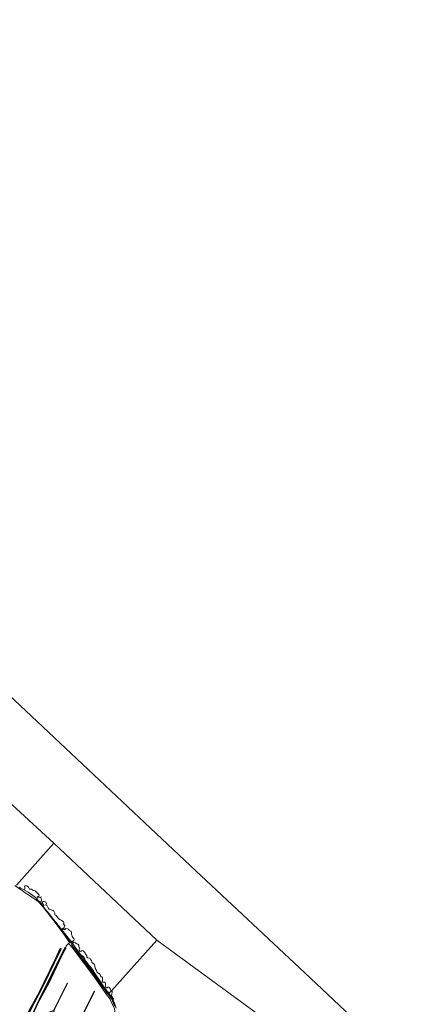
# Model space of a CAD drawing. Header units: metres. Extents: x 149984 to 156489, y 469398 to 478068.
# Tile 854 of 854: x 153544 to 154606, y 475154 to 477803. Entities that reach past the tile are written whole.
import ezdxf

# ---------------------------------------------------------------- set-up
doc = ezdxf.new("R2010")
doc.units = ezdxf.units.M
doc.header["$LTSCALE"] = 0.75
for name, color, linetype, lineweight in [('B-WE-GR-GRAS-GV', 252, 'Continuous', 13), ('B-WE-GR-GROENVOORZIENING-GV', 252, 'Continuous', 18), ('B-WE-GR-RIET-GV', 252, 'Continuous', 13), ('B-WE-OG-TERREIN_OEVER-GV', 252, 'Continuous', 18), ('B-WE-OG-WATER-GV', 252, 'Continuous', 18), ('B-WE-OG-WATER_MEER-GV', 252, 'Continuous', 18), ('B-WE-OG-WATER_SLOOT-GV', 252, 'Continuous', 18)]:
    doc.layers.add(name, color=color, linetype=linetype, lineweight=lineweight)

msp = doc.modelspace()

# ---------------------------------------------------------------- linework, layer by layer
at = {"layer": 'B-WE-GR-GRAS-GV', "flags": 128}
for points in [[(153633.715, 475382.241), (153605.801, 475417.827), (153593.895, 475430.924), (153590.164, 475433.423), (153576.773, 475442.394), (153570.663, 475446.73), (153558.937, 475454.514), (153551.165, 475460.028), (153546.888, 475462.982), (153531.585, 475473.553)], [(153545.272, 475063.937), (153552.526, 475077.233), (153558.549, 475089.066), (153569.784, 475110.875), (153583.08, 475138.495), (153592.614, 475158.301), (153596.681, 475166.75), (153661.77, 475297.791), (153663.745, 475301.41), (153664.384, 475302.451), (153667.177, 475306.998), (153667.407, 475307.373), (153669.433, 475310.671), (153671.45, 475312.896), (153671.628, 475313.082), (153676.084, 475317.995), (153678.429, 475320.593), (153661.645, 475345.183), (153661.363, 475345.596), (153633.715, 475382.241)], [(153747.212, 475224.14), (153686.663, 475306.149), (153678.871, 475314.452), (153676.171, 475317.885), (153676.084, 475317.995), (153671.628, 475313.082), (153671.45, 475312.896), (153669.433, 475310.671), (153667.407, 475307.373), (153667.177, 475306.998), (153668.222, 475306.73), (153668.59, 475305.933), (153667.876, 475303.561), (153657.833, 475284.321), (153622.398, 475210.247), (153594.4, 475157.864), (153584.494, 475136.718), (153582.983, 475133.549), (153555.006, 475074.851), (153550.018, 475062.29)], [(153544.606, 475086.589), (153549.981, 475095.314), (153560.06, 475116.438), (153571.61, 475141.634), (153590.44, 475175.605), (153609.373, 475212.643), (153640.594, 475277.466), (153652.859, 475303.782)], [(153656.326, 475302.143), (153655.42, 475300.833), (153605.124, 475197.319), (153574.991, 475141.421), (153551.968, 475091.68)], [(153705.942, 474934.919), (153710.528, 474940.281), (153716.904, 474953.798), (153732.203, 474986.447), (153743.642, 475012.719), (153755.139, 475036.8), (153765.492, 475057.198), (153780.567, 475090.001), (153793.209, 475118.439), (153795.728, 475121.837), (153796.852, 475123.755), (153798.903, 475127.194), (153800.556, 475132.751), (153800.479, 475134.977), (153799.167, 475143.334), (153791.759, 475158.548), (153787.46, 475167.61), (153778.067, 475180.574), (153747.212, 475224.14)], [(153724.168, 475148.313), (153744.913, 475189.513), (153745.868, 475188.826), (153718.453, 475134.026)]]:
    msp.add_lwpolyline(points, dxfattribs=at)
at = {"layer": 'B-WE-GR-GRAS-GV'}
msp.add_lwpolyline([(153652.859, 475303.782, -0.74037686), (153656.326, 475302.143)], format="xyb", dxfattribs=at)
at = {"layer": 'B-WE-GR-GRAS-GV', "flags": 128}
for points in [[(153710.146, 475286.001), (153718.401, 475273.648), (153729.478, 475258.288), (153741.453, 475243.113), (153758.871, 475219.281), (153750.833, 475231.17), (153743.214, 475242.528), (153742.555, 475244.61), (153739.996, 475248.238), (153736.44, 475252.552), (153731.186, 475258.484), (153722.415, 475269.881), (153719.636, 475274.248), (153719.555, 475276.176), (153718.919, 475278.699), (153716.984, 475281.732), (153713.96, 475283.622)], [(153671.894, 475211.329), (153672.902, 475210.764), (153638.985, 475141.826), (153636.312, 475135.87), (153639.516, 475129.096), (153643.326, 475119.332), (153642.929, 475112.665), (153641.501, 475110.919), (153638.802, 475111.157), (153633.404, 475113.141), (153622.847, 475119.253), (153617.45, 475122.19), (153615.227, 475124.016), (153614.434, 475126.317), (153615.148, 475128.619), (153618.005, 475131.08), (153619.99, 475132.429), (153622.689, 475133.223), (153626.737, 475133.699), (153628.959, 475133.779), (153629.832, 475134.255), (153631.976, 475135.604), (153633.087, 475136.477), (153634.823, 475135.87)]]:
    msp.add_lwpolyline(points, close=True, dxfattribs=at)
at = {"layer": 'B-WE-GR-GROENVOORZIENING-GV', "flags": 128}
msp.add_lwpolyline([(153799.778, 475148.798), (153796.111, 475157.915), (153794.23, 475163.44), (153792.017, 475168.036), (153788.299, 475173.422), (153782.447, 475181.117), (153780.896, 475183.224), (153774.562, 475191.837), (153765.895, 475203.136), (153758.569, 475213.553), (153749.995, 475225.226), (153743.663, 475233.772), (153735.748, 475244.751), (153729.358, 475252.889), (153723.302, 475261.17), (153716.163, 475270.881), (153707.445, 475282.889), (153697.814, 475296.297), (153688.642, 475308.87), (153684.961, 475314.163), (153680.855, 475321.577), (153678.133, 475324.964), (153672.051, 475331.553), (153666.062, 475339.904), (153661.645, 475345.183), (153678.429, 475320.593), (153676.084, 475317.995), (153676.171, 475317.885), (153678.871, 475314.452), (153686.663, 475306.149), (153747.212, 475224.14), (153778.067, 475180.574), (153787.46, 475167.61), (153791.759, 475158.548), (153799.167, 475143.334)], dxfattribs=at)
at = {"layer": 'B-WE-GR-RIET-GV', "flags": 128}
for points in [[(153790.972, 475190.615), (153789.085, 475192.337), (153787.628, 475194.701), (153787.335, 475196.86), (153786.431, 475198.481), (153785.648, 475199.351), (153783.863, 475200.13), (153781.922, 475200.332), (153780.561, 475199.6), (153779.497, 475198.933), (153777.645, 475198.862), (153776.125, 475200.136), (153775.088, 475202.425), (153774.845, 475204.513), (153774.817, 475206.582), (153774.783, 475209.595), (153774.684, 475211.59), (153774.413, 475212.626), (153773.172, 475213.726), (153771.62, 475214.186), (153767.14, 475213.945), (153766.682, 475214.713), (153767.422, 475217.287), (153767.26, 475220.752), (153767.192, 475224.291), (153766.497, 475226.813), (153765.444, 475228.085), (153763.008, 475228.504), (153761.541, 475229.517), (153761.611, 475232.735), (153760.939, 475234.086), (153759.32, 475236.16), (153758.105, 475237.165), (153755.751, 475238.28), (153754.016, 475239.574), (153752.29, 475241.61), (153750.747, 475244.761), (153749.623, 475247.837), (153748.765, 475250.165), (153747.681, 475251.771), (153747.097, 475253.53), (153746.807, 475255.545), (153746.51, 475257.944), (153745.431, 475260.53), (153743.666, 475262.745), (153742.38, 475263.724), (153739.848, 475265.386), (153738.191, 475266.957), (153738.467, 475268.756), (153737.197, 475272.021), (153736.216, 475273.88), (153735.19, 475275.618), (153733.726, 475277.073), (153732.068, 475278.105), (153727.063, 475279.612), (153725.135, 475282.265), (153724.738, 475284.829), (153723.096, 475286.903), (153721.352, 475288.651), (153721.043, 475290.379), (153720.558, 475291.973), (153718.725, 475294.604), (153717.101, 475296.331), (153715.059, 475298.062), (153712.917, 475298.715), (153710.895, 475298.149), (153709.597, 475297.239), (153707.467, 475296.026), (153705.987, 475297.122), (153704.539, 475299.665), (153704.434, 475301.996), (153705.019, 475303.287), (153705.759, 475305.226), (153705.337, 475306.666), (153704.821, 475307.349), (153703.123, 475309.804), (153703.793, 475311.695), (153703.181, 475313.645), (153702.108, 475314.7), (153700.399, 475315.875), (153698.23, 475317.329), (153696.384, 475318.19), (153694.601, 475319.436), (153692.591, 475320.76), (153690.672, 475321.01), (153689.423, 475320.663), (153688.158, 475319.885), (153686.709, 475318.842), (153690.514, 475312.638), (153698.495, 475301.729), (153708.329, 475288.326), (153710.146, 475286.001), (153713.96, 475283.622), (153716.984, 475281.732), (153718.919, 475278.699), (153719.555, 475276.176), (153719.636, 475274.248), (153722.415, 475269.881), (153731.186, 475258.484), (153736.44, 475252.552), (153739.996, 475248.238), (153742.555, 475244.61), (153743.214, 475242.528), (153750.833, 475231.17), (153758.871, 475219.281), (153765.542, 475209.355), (153775.325, 475195.274), (153781.643, 475187.337), (153784.389, 475183.281)], [(153790.972, 475190.615), (153784.389, 475183.281), (153790.231, 475174.902), (153793.615, 475170.026), (153796.217, 475165.055), (153796.314, 475168.763), (153796.157, 475170.017), (153794.62, 475171.82), (153792.725, 475174.085), (153791.851, 475175.778), (153791.246, 475178.687), (153791.995, 475181.504), (153793.039, 475186.404), (153793.22, 475188.688), (153792.518, 475189.725)]]:
    msp.add_lwpolyline(points, close=True, dxfattribs=at)
at = {"layer": 'B-WE-OG-TERREIN_OEVER-GV', "flags": 128}
for points in [[(153531.585, 475473.553), (153546.888, 475462.982), (153551.165, 475460.028), (153558.937, 475454.514), (153570.663, 475446.73), (153576.773, 475442.394), (153590.164, 475433.423), (153593.895, 475430.924), (153605.801, 475417.827), (153633.715, 475382.241), (153661.363, 475345.596), (153661.645, 475345.183), (153666.062, 475339.904), (153672.051, 475331.553), (153678.133, 475324.964), (153680.855, 475321.577), (153684.961, 475314.163), (153688.642, 475308.87), (153697.814, 475296.297), (153707.445, 475282.889), (153716.163, 475270.881), (153723.302, 475261.17), (153729.358, 475252.889), (153735.748, 475244.751), (153743.663, 475233.772), (153749.995, 475225.226), (153758.569, 475213.553), (153765.895, 475203.136), (153774.562, 475191.837), (153780.896, 475183.224), (153782.447, 475181.117), (153788.299, 475173.422), (153792.017, 475168.036), (153794.23, 475163.44), (153796.111, 475157.915), (153799.778, 475148.798)], [(153801.54, 475148.4), (153797.82, 475157.32), (153795.48, 475163.14), (153793.83, 475166.22), (153791.37, 475170.75), (153788.2, 475175.62), (153785.53, 475179.39), (153783.491, 475182.28), (153781.86, 475184.59), (153778.01, 475190.78), (153768.66, 475203.66), (153762.2, 475212.45), (153755.61, 475222.28), (153749.23, 475231.51), (153744.08, 475238.6), (153738.43, 475245.85), (153732.44, 475254.08), (153726.36, 475262.31), (153719.92, 475271.4), (153714.76, 475278.58), (153709.19, 475286.52), (153703.63, 475293.8), (153699.03, 475300.57), (153692.9, 475308.98), (153687.11, 475316.86), (153682.798, 475322.682), (153681.57, 475324.34), (153678.66, 475328.24), (153668.83, 475341.37), (153658.16, 475355), (153644.03, 475371.98), (153642.248, 475374.203), (153641.715, 475374.867), (153635.41, 475382.73), (153627.21, 475393.01), (153618.96, 475403.04), (153609.03, 475415.07), (153601.54, 475424.65), (153600.842, 475425.467), (153601.22, 475426.01), (153595.25, 475432.627), (153589.698, 475438.246), (153588.333, 475440.143), (153586.572, 475441.556), (153579.392, 475447.339), (153573.361, 475451.831), (153567.382, 475455.545), (153557.062, 475461.016), (153547.831, 475466.242), (153543.462, 475469.149)], [(153550.018, 475062.29), (153555.006, 475074.851), (153582.983, 475133.549), (153584.494, 475136.718), (153594.4, 475157.864), (153622.398, 475210.247), (153657.833, 475284.321), (153667.876, 475303.561), (153668.59, 475305.933), (153668.222, 475306.73), (153667.177, 475306.998), (153664.384, 475302.451), (153663.745, 475301.41), (153661.77, 475297.791), (153596.681, 475166.75), (153592.614, 475158.301), (153583.08, 475138.495), (153569.784, 475110.875), (153558.549, 475089.066), (153552.526, 475077.233), (153545.272, 475063.937)], [(153668.184, 475305.456), (153665.479, 475300.615), (153662.845, 475295.624), (153659.007, 475288.177), (153655.24, 475280.292), (153651.767, 475272.896), (153646.856, 475262.548), (153642.375, 475253.238), (153638.123, 475244.322), (153633.334, 475234.47), (153629.366, 475226.024), (153624.958, 475217.061), (153620.515, 475208.002), (153616.465, 475200.089), (153611.771, 475191.109), (153607.09, 475182.392), (153602.963, 475174.456), (153598.559, 475166.174), (153594.105, 475157.528), (153589.517, 475148.308)], [(153666.69, 475304.489), (153667.576, 475305.854)], [(153652.859, 475303.782), (153640.594, 475277.466), (153609.373, 475212.643), (153590.44, 475175.605), (153571.61, 475141.634), (153560.06, 475116.438), (153549.981, 475095.314), (153544.606, 475086.589)], [(153654.899, 475302.687), (153647.519, 475287.274), (153639.048, 475269.182), (153632.607, 475255.739), (153626.949, 475243.846), (153618.73, 475227.454), (153610.553, 475211.197), (153601.74, 475194.06), (153589.078, 475170.263), (153579.675, 475152.491), (153576.759, 475147.09), (153572.88, 475139.769), (153570.092, 475133.585), (153564.191, 475120.021), (153558.901, 475108.73), (153553.698, 475097.463), (153549.261, 475088.587)], [(153550.429, 475070.923), (153555.931, 475080.951), (153560.503, 475090.535), (153567.07, 475104.025), (153573.902, 475117.968), (153579.941, 475131.222), (153585.91, 475143.693), (153592.433, 475156.753), (153597.515, 475166.676), (153601.713, 475174.468), (153606.703, 475183.961), (153610.594, 475191.378), (153614.561, 475198.514), (153620.352, 475210.018), (153625.371, 475220.335), (153631.211, 475232.179), (153637.33, 475244.721), (153641.677, 475253.463), (153647.525, 475265.804), (153652.666, 475276.509), (153657.989, 475287.847), (153661.676, 475295.176)], [(153551.968, 475091.68), (153574.991, 475141.421), (153605.124, 475197.319), (153655.42, 475300.833), (153656.326, 475302.143)], [(153579.661, 475154.538), (153586.359, 475167.382), (153592.459, 475178.454), (153601.921, 475196.297), (153612.747, 475217.273), (153619.164, 475230.09), (153623.751, 475239.305), (153629.207, 475250.518), (153634.442, 475262.213), (153643.51, 475281.46), (153650.408, 475296.402), (153653.418, 475302.98)], [(153804.114, 475143.377), (153799.079, 475157.297), (153796.217, 475165.055), (153793.615, 475170.026), (153790.231, 475174.902), (153784.389, 475183.281), (153783.491, 475182.28), (153785.53, 475179.39), (153788.2, 475175.62), (153791.37, 475170.75), (153793.83, 475166.22), (153795.48, 475163.14), (153797.82, 475157.32), (153801.54, 475148.4)]]:
    msp.add_lwpolyline(points, dxfattribs=at)
at = {"layer": 'B-WE-OG-TERREIN_OEVER-GV'}
for points in [[(153656.326, 475302.143, 0.74037686), (153652.859, 475303.782)], [(153661.676, 475295.176, -0.01214724), (153666.69, 475304.489)], [(153667.576, 475305.854, -0.78931504), (153668.184, 475305.456)], [(153653.418, 475302.98, -0.68147422), (153654.899, 475302.687)], [(153570.418, 475137.39, -0.02306835), (153579.661, 475154.538)]]:
    msp.add_lwpolyline(points, format="xyb", dxfattribs=at)
at = {"layer": 'B-WE-OG-TERREIN_OEVER-GV', "flags": 128}
msp.add_lwpolyline([(153783.491, 475182.28), (153784.389, 475183.281), (153781.643, 475187.337), (153775.325, 475195.274), (153765.542, 475209.355), (153758.871, 475219.281), (153741.453, 475243.113), (153729.478, 475258.288), (153718.401, 475273.648), (153710.146, 475286.001), (153708.329, 475288.326), (153698.495, 475301.729), (153690.514, 475312.638), (153686.709, 475318.842), (153684.461, 475323.628), (153682.798, 475322.682), (153687.11, 475316.86), (153692.9, 475308.98), (153699.03, 475300.57), (153703.63, 475293.8), (153709.19, 475286.52), (153714.76, 475278.58), (153719.92, 475271.4), (153726.36, 475262.31), (153732.44, 475254.08), (153738.43, 475245.85), (153744.08, 475238.6), (153749.23, 475231.51), (153755.61, 475222.28), (153762.2, 475212.45), (153768.66, 475203.66), (153778.01, 475190.78), (153781.86, 475184.59)], close=True, dxfattribs=at)
at = {"layer": 'B-WE-OG-WATER-GV', "flags": 128}
for points in [[(154605.655, 474961.766), (154311.113, 475238.532), (154018.406, 475513.574), (153743.613, 475771.783), (153468.821, 476029.991), (153195.27, 476284.641), (152952.188, 476513.053), (152677.877, 476770.81), (152372.068, 477058.162), (152099.827, 477313.973), (151827.587, 477569.784), (151579.079, 477803.294)], [(151541.614, 476121.311), (151804.165, 475867.111), (152204.729, 476299.398), (152489.525, 476037.089), (152774.321, 475774.781), (153072.085, 476107.194), (153354.299, 475847.263), (153636.514, 475587.333), (153913.415, 475327.041), (154224.735, 475099.01)], [(153535.636, 475474.935), (153636.514, 475587.333), (153354.299, 475847.263)], [(153543.462, 475469.149), (153547.831, 475466.242), (153557.062, 475461.016), (153558.704, 475464.646), (153558.29, 475467.484), (153557.827, 475471.051), (153558.479, 475472.607), (153559.621, 475472.94), (153562.19, 475473.025), (153564.072, 475472.81), (153566.047, 475471.497), (153567.976, 475469.453), (153569.435, 475467.627), (153570.145, 475465.512), (153571.184, 475464.348), (153572.547, 475463.788), (153574.5, 475464.208), (153576.196, 475463.727), (153579.331, 475461.79), (153581.054, 475460.483), (153583.836, 475460.107), (153586.212, 475459.064), (153588.524, 475457.051), (153590.656, 475455.023), (153592.629, 475453.195), (153594.501, 475450.971), (153595.624, 475449.187), (153596.803, 475445.729), (153594.828, 475444.555), (153592.917, 475443.788), (153591.571, 475442.901), (153591.224, 475441.687), (153591.294, 475441.126), (153592.521, 475440.157), (153597.59, 475441.498), (153601.906, 475443.447), (153601.641, 475441.708), (153602.321, 475438.659), (153603.004, 475434.881), (153603.061, 475433.16), (153602.328, 475432.105), (153600.945, 475431.277), (153599.382, 475431.044), (153597.446, 475431.592), (153595.25, 475432.627), (153601.22, 475426.01), (153602.242, 475424.774), (153607.387, 475417.756), (153609.143, 475420.408), (153608.586, 475422.634), (153606.971, 475424.54), (153604.509, 475426.909), (153604.038, 475428.371), (153604.677, 475429.376), (153605.987, 475429.664), (153607.835, 475430.585), (153609.094, 475431.039), (153611.033, 475430.957), (153612.951, 475430.097), (153614.41, 475428.881), (153615.484, 475427.168), (153616.334, 475424.637), (153616.099, 475423.149), (153615.116, 475422.054), (153615.195, 475421.063), (153616.468, 475420.166), (153617.941, 475419.429), (153619.025, 475417.776), (153620.999, 475414.07), (153622.302, 475411.619), (153623.578, 475410.556), (153627.307, 475408.845), (153630.999, 475407.756), (153633.466, 475406.979), (153635.109, 475406.125), (153636.421, 475404.44), (153638.133, 475401.268), (153638.927, 475399.166), (153639.099, 475396.443), (153639.394, 475394.798), (153640.718, 475393.759), (153642.39, 475393.229), (153643.085, 475392.537), (153643.377, 475391.693), (153644.333, 475390.492), (153646.192, 475388.984), (153646.965, 475387.349), (153647.54, 475386.044), (153649.987, 475384.441), (153654.044, 475381.828), (153657.449, 475379.561), (153659.901, 475377.647), (153661.91, 475375.808), (153663.199, 475374.123), (153663.51, 475372.227), (153663.209, 475370.499), (153662.425, 475369.563), (153662.524, 475368.811), (153663.984, 475368.11), (153665.179, 475366.913), (153665.589, 475366.143), (153665.752, 475364.508), (153665.167, 475362.607), (153663.883, 475360.932), (153662.109, 475359.283), (153660.932, 475358.28), (153659.633, 475357.465), (153658.968, 475357.189), (153658.797, 475356.109), (153659.205, 475355.436), (153660.53, 475355.196), (153661.423, 475356.05), (153662.816, 475356.376), (153663.909, 475356.122), (153664.797, 475355.362), (153666.051, 475354.86), (153667.008, 475356.05), (153667.369, 475357.206), (153668.799, 475358.106), (153672.922, 475357.659), (153674.591, 475356.663), (153676.274, 475354.997), (153677.864, 475353.162), (153679.34, 475351.695), (153681.297, 475351.267), (153682.101, 475351.127), (153682.675, 475349.894), (153683.422, 475347.791), (153683.868, 475346.329), (153684.083, 475343.869), (153684.171, 475341.79), (153684.337, 475340.011), (153685.375, 475338.285), (153686.014, 475336.168), (153687.484, 475333.72), (153689.912, 475331.244), (153690.29, 475330.246), (153690.559, 475328.673), (153690.341, 475326.982), (153689.657, 475325.833), (153689.211, 475324.784), (153688.144, 475323.675), (153686.98, 475323.269), (153685.7, 475323.281), (153684.461, 475323.628), (153686.709, 475318.842), (153688.158, 475319.885), (153689.423, 475320.663), (153690.672, 475321.01), (153692.591, 475320.76), (153694.601, 475319.436), (153696.384, 475318.19), (153698.23, 475317.329), (153700.399, 475315.875), (153702.108, 475314.7), (153703.181, 475313.645), (153703.793, 475311.695), (153703.123, 475309.804), (153704.821, 475307.349), (153705.337, 475306.666), (153705.759, 475305.226), (153705.019, 475303.287), (153704.434, 475301.996), (153704.539, 475299.665), (153705.987, 475297.122), (153707.467, 475296.026), (153709.597, 475297.239), (153710.895, 475298.149), (153712.917, 475298.715), (153715.059, 475298.062), (153717.101, 475296.331), (153718.725, 475294.604), (153720.558, 475291.973), (153721.043, 475290.379), (153721.352, 475288.651), (153723.096, 475286.903), (153724.738, 475284.829), (153725.135, 475282.265), (153727.063, 475279.612), (153732.068, 475278.105), (153733.726, 475277.073), (153735.19, 475275.618), (153736.216, 475273.88), (153737.197, 475272.021), (153738.467, 475268.756), (153738.191, 475266.957), (153739.848, 475265.386), (153742.38, 475263.724), (153743.666, 475262.745), (153745.431, 475260.53), (153746.51, 475257.944), (153746.807, 475255.545), (153747.097, 475253.53), (153747.681, 475251.771), (153748.765, 475250.165), (153749.623, 475247.837), (153750.747, 475244.761), (153752.29, 475241.61), (153754.016, 475239.574), (153755.751, 475238.28), (153758.105, 475237.165), (153759.32, 475236.16), (153760.939, 475234.086), (153761.611, 475232.735), (153761.541, 475229.517), (153763.008, 475228.504), (153765.444, 475228.085), (153766.497, 475226.813), (153767.192, 475224.291), (153767.26, 475220.752), (153767.422, 475217.287), (153766.682, 475214.713), (153767.14, 475213.945), (153771.62, 475214.186), (153773.172, 475213.726), (153774.413, 475212.626), (153774.684, 475211.59), (153774.783, 475209.595), (153774.817, 475206.582), (153774.845, 475204.513), (153775.088, 475202.425), (153776.125, 475200.136), (153777.645, 475198.862), (153779.497, 475198.933), (153780.561, 475199.6), (153781.922, 475200.332), (153783.863, 475200.13), (153785.648, 475199.351), (153786.431, 475198.481), (153787.335, 475196.86), (153787.628, 475194.701), (153789.085, 475192.337), (153790.972, 475190.615), (153913.415, 475327.041), (153636.514, 475587.333), (153535.636, 475474.935)], [(154224.735, 475099.01), (153913.415, 475327.041), (153790.972, 475190.615), (153792.518, 475189.725), (153793.22, 475188.688), (153793.039, 475186.404), (153791.995, 475181.504), (153791.246, 475178.687), (153791.851, 475175.778), (153792.725, 475174.085), (153794.62, 475171.82), (153796.157, 475170.017), (153796.314, 475168.763), (153796.217, 475165.055), (153799.079, 475157.297), (153804.114, 475143.377)]]:
    msp.add_lwpolyline(points, dxfattribs=at)
for points in [[(153636.312, 475135.87), (153638.985, 475141.826), (153672.902, 475210.764), (153671.894, 475211.329), (153634.823, 475135.87)], [(153718.453, 475134.026), (153745.868, 475188.826), (153744.913, 475189.513), (153724.168, 475148.313), (153696.545, 475091.639), (153695.344, 475088.987), (153696.069, 475087.924)]]:
    msp.add_lwpolyline(points, close=True, dxfattribs=at)
at = {"layer": 'B-WE-OG-WATER_MEER-GV', "flags": 128}
for points in [[(153549.261, 475088.587), (153553.698, 475097.463), (153558.901, 475108.73), (153564.191, 475120.021), (153570.092, 475133.585), (153572.88, 475139.769), (153576.759, 475147.09), (153579.675, 475152.491), (153589.078, 475170.263), (153601.74, 475194.06), (153610.553, 475211.197), (153618.73, 475227.454), (153626.949, 475243.846), (153632.607, 475255.739), (153639.048, 475269.182), (153647.519, 475287.274), (153654.899, 475302.687)], [(153653.418, 475302.98), (153650.408, 475296.402), (153643.51, 475281.46), (153634.442, 475262.213), (153629.207, 475250.518), (153623.751, 475239.305), (153619.164, 475230.09), (153612.747, 475217.273), (153601.921, 475196.297), (153592.459, 475178.454), (153586.359, 475167.382), (153579.661, 475154.538)]]:
    msp.add_lwpolyline(points, dxfattribs=at)
at = {"layer": 'B-WE-OG-WATER_MEER-GV'}
for points in [[(153654.899, 475302.687, 0.68147422), (153653.418, 475302.98)], [(153579.661, 475154.538, 0.02306835), (153570.418, 475137.39)]]:
    msp.add_lwpolyline(points, format="xyb", dxfattribs=at)
at = {"layer": 'B-WE-OG-WATER_SLOOT-GV', "flags": 128}
for points in [[(153589.517, 475148.308), (153594.105, 475157.528), (153598.559, 475166.174), (153602.963, 475174.456), (153607.09, 475182.392), (153611.771, 475191.109), (153616.465, 475200.089), (153620.515, 475208.002), (153624.958, 475217.061), (153629.366, 475226.024), (153633.334, 475234.47), (153638.123, 475244.322), (153642.375, 475253.238), (153646.856, 475262.548), (153651.767, 475272.896), (153655.24, 475280.292), (153659.007, 475288.177), (153662.845, 475295.624), (153665.479, 475300.615), (153668.184, 475305.456)], [(153667.576, 475305.854), (153666.69, 475304.489)], [(153661.676, 475295.176), (153657.989, 475287.847), (153652.666, 475276.509), (153647.525, 475265.804), (153641.677, 475253.463), (153637.33, 475244.721), (153631.211, 475232.179), (153625.371, 475220.335), (153620.352, 475210.018), (153614.561, 475198.514), (153610.594, 475191.378), (153606.703, 475183.961), (153601.713, 475174.468), (153597.515, 475166.676), (153592.433, 475156.753), (153585.91, 475143.693), (153579.941, 475131.222), (153573.902, 475117.968), (153567.07, 475104.025), (153560.503, 475090.535), (153555.931, 475080.951), (153550.429, 475070.923)]]:
    msp.add_lwpolyline(points, dxfattribs=at)
at = {"layer": 'B-WE-OG-WATER_SLOOT-GV'}
for points in [[(153666.69, 475304.489, 0.01214724), (153661.676, 475295.176)], [(153668.184, 475305.456, 0.78931504), (153667.576, 475305.854)]]:
    msp.add_lwpolyline(points, format="xyb", dxfattribs=at)

doc.saveas('drawing.dxf')
